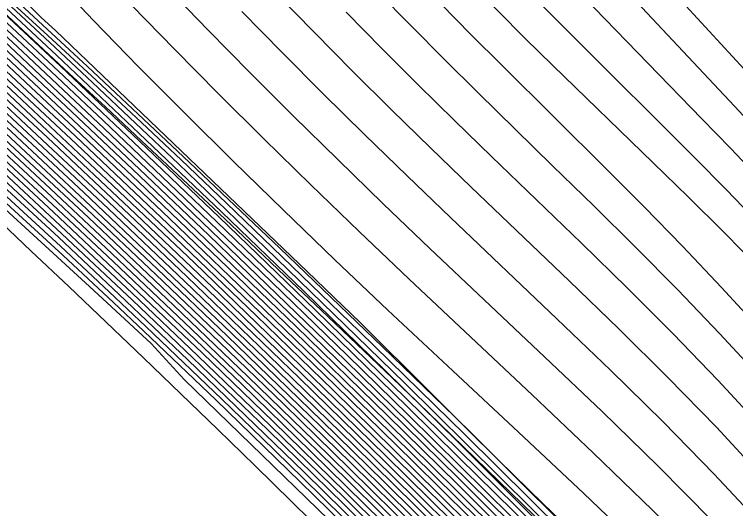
# Model space of a CAD drawing. Extents: x 2356077 to 2359823, y 225951 to 227822.
# Drawn here: x 2357941.69 to 2357960.47, y 226162.86 to 226175.71 of the extents above; entities that cross this region are included whole.
import ezdxf

# ---------------------------------------------------------------- set-up
doc = ezdxf.new("R2010")
doc.units = 0
for name, color, linetype in [('DTM Contours Major', 7, 'Continuous'), ('DTM Contours Minor', 7, 'Continuous'), ('Exist DTM Breakline', 7, 'Continuous'), ('Exist DTM Breakline Underwater', 7, 'Continuous')]:
    doc.layers.add(name, color=color, linetype=linetype)

msp = doc.modelspace()

# ---------------------------------------------------------------- linework, layer by layer
at = {"layer": 'DTM Contours Major'}
for points in [[(2357890.038, 226221.718), (2357910.684, 226201.993), (2357915.699, 226197.414), (2357918.845, 226194.595), (2357921.75, 226192.022), (2357924.427, 226189.669), (2357926.84, 226187.575), (2357931.271, 226183.772), (2357932.672, 226182.467), (2357934.07, 226181.191), (2357935.359, 226180.029), (2357936.58, 226178.922), (2357938.845, 226176.847), (2357941.105, 226174.755), (2357943.249, 226172.75), (2357945.722, 226170.406), (2357948.201, 226168.029), (2357950.088, 226166.2), (2357952.056, 226164.275), (2357954.343, 226162.016), (2357956.722, 226159.641), (2357957.922, 226158.433), (2357959.974, 226156.347), (2357961.675, 226154.6)], [(2357904.086, 226210.5), (2357906.851, 226207.403), (2357909.576, 226204.646), (2357920.404, 226194.302), (2357922.714, 226192.127), (2357924.258, 226190.769), (2357929.762, 226186.045), (2357931.049, 226184.927), (2357932.688, 226183.395), (2357935.595, 226180.756), (2357936.962, 226179.506), (2357939.536, 226177.131), (2357941.901, 226174.924), (2357944, 226172.947), (2357945.921, 226171.121), (2357947.848, 226169.273), (2357950.354, 226166.847), (2357951.952, 226165.287), (2357954.626, 226162.656), (2357956.021, 226161.273), (2357957.43, 226159.868), (2357958.839, 226158.456), (2357960.904, 226156.366), (2357962.907, 226154.316)], [(2357901.277, 226209.449), (2357910.519, 226200.862), (2357914.334, 226197.508), (2357918.08, 226194.199), (2357921.655, 226191.075), (2357925.005, 226188.171), (2357931.254, 226182.809), (2357932.454, 226181.728), (2357933.561, 226180.701), (2357934.761, 226179.631), (2357936.963, 226177.646), (2357938.955, 226175.83), (2357940.799, 226174.132), (2357942.546, 226172.506), (2357944.829, 226170.356), (2357946.952, 226168.331), (2357949.107, 226166.252), (2357951.342, 226164.072), (2357953.063, 226162.375), (2357955.022, 226160.425), (2357957.033, 226158.4), (2357959.065, 226156.329), (2357961.095, 226154.233)], [(2357958.039, 226154.527), (2357956.32, 226156.317), (2357954.311, 226158.383), (2357952.584, 226160.133), (2357951.408, 226161.311), (2357950.259, 226162.45), (2357949.132, 226163.555), (2357946.929, 226165.689), (2357945.06, 226167.47), (2357944.27, 226168.216), (2357942.948, 226169.451), (2357938.312, 226173.691), (2357936.565, 226175.261), (2357933.978, 226177.548), (2357931.513, 226179.703), (2357925.353, 226185.031), (2357919.05, 226190.447), (2357912.34, 226196.202), (2357905.625, 226201.971), (2357899.307, 226207.427)], [(2357904.346, 226204.087), (2357909.865, 226199.284), (2357915.51, 226194.413), (2357926.119, 226185.296), (2357930.556, 226181.463), (2357931.624, 226180.534), (2357932.798, 226179.52), (2357933.553, 226178.844), (2357935.3, 226177.301), (2357937.601, 226175.243), (2357938.993, 226173.984), (2357940.298, 226172.793), (2357941.538, 226171.651), (2357942.707, 226170.564), (2357944.755, 226168.638), (2357946.581, 226166.898), (2357948.424, 226165.123), (2357950.31, 226163.285), (2357952.23, 226161.389), (2357954.03, 226159.586), (2357955.909, 226157.678), (2357957.218, 226156.334), (2357958.563, 226154.942), (2357959.921, 226153.525)], [(2357970.258, 226168.833), (2357967.383, 226171.485), (2357964.473, 226174.208), (2357961.046, 226177.452), (2357955.188, 226183.047), (2357952.881, 226185.241), (2357950.633, 226187.359), (2357948.596, 226189.244), (2357946.922, 226190.743), (2357945.762, 226191.7), (2357945.268, 226191.961), (2357945.551, 226191.409), (2357946.519, 226190.151), (2357948.013, 226188.359), (2357949.876, 226186.204), (2357951.949, 226183.858), (2357954.075, 226181.491), (2357956.132, 226179.234), (2357960.691, 226174.29), (2357963.184, 226171.558), (2357965.716, 226168.727), (2357968.194, 226165.872), (2357970.525, 226163.07)], [(2357927.117, 226185.38), (2357931.049, 226182.006), (2357932.37, 226180.864), (2357933.138, 226180.145), (2357935.218, 226178.296), (2357937.126, 226176.583), (2357938.311, 226175.509), (2357939.447, 226174.473), (2357941.585, 226172.503), (2357943.571, 226170.648), (2357945.368, 226168.949), (2357947.132, 226167.261), (2357948.767, 226165.684), (2357950.439, 226164.056), (2357952.15, 226162.372), (2357953.72, 226160.812), (2357955.331, 226159.194), (2357956.995, 226157.504), (2357958.153, 226156.317), (2357959.328, 226155.104), (2357961.684, 226152.649)], [(2357940.558, 226176.98), (2357942.559, 226175.159), (2357943.705, 226174.102), (2357944.859, 226173.025), (2357946.026, 226171.925), (2357947.208, 226170.801), (2357948.409, 226169.651), (2357950.683, 226167.451), (2357953.407, 226164.791), (2357955.11, 226163.116), (2357956.844, 226161.399), (2357958.583, 226159.667), (2357960.297, 226157.946), (2357961.961, 226156.262), (2357963.089, 226155.11), (2357964.181, 226153.984)], [(2357945.67, 226176.401), (2357946.733, 226175.298), (2357947.827, 226174.187), (2357948.951, 226173.066), (2357950.106, 226171.933), (2357951.291, 226170.787), (2357952.506, 226169.626), (2357955.494, 226166.804), (2357956.989, 226165.38), (2357958.448, 226163.958), (2357959.846, 226162.547), (2357961.158, 226161.156), (2357962.017, 226160.192), (2357962.831, 226159.238), (2357965.208, 226156.513), (2357965.894, 226155.627), (2357966.069, 226154.779), (2357966.973, 226153.32)], [(2357952.782, 226175.993), (2357953.58, 226175.183), (2357954.376, 226174.386), (2357957.103, 226171.689), (2357958.087, 226170.703), (2357959.086, 226169.681), (2357960.102, 226168.61), (2357961.137, 226167.48), (2357962.693, 226165.69), (2357964.253, 226163.779), (2357965.777, 226161.864), (2357969.083, 226158.074), (2357970.741, 226156.05)]]:
    msp.add_lwpolyline(points, dxfattribs=at)
at = {"layer": 'DTM Contours Minor'}
for points in [[(2357905.797, 226217.743), (2357910.499, 226211.91), (2357919.91, 226200.215), (2357924.076, 226195.051), (2357928.001, 226190.218), (2357929.306, 226188.631), (2357930.071, 226187.714), (2357930.747, 226186.916), (2357931.378, 226186.186), (2357931.983, 226185.505), (2357932.579, 226184.853), (2357933.184, 226184.212), (2357933.817, 226183.562), (2357934.835, 226182.549), (2357935.962, 226181.465), (2357941.017, 226176.743), (2357943.59, 226174.352), (2357946.08, 226172.014), (2357948.596, 226169.628), (2357951.269, 226167.069), (2357953.155, 226165.243), (2357961.916, 226156.546), (2357963.098, 226155.314), (2357964.274, 226154.062)], [(2357901.79, 226211.447), (2357916.526, 226197.369), (2357919.802, 226194.36), (2357921.977, 226192.428), (2357924.029, 226190.62), (2357925.968, 226188.919), (2357927.768, 226187.365), (2357931.119, 226184.485), (2357932.678, 226183.027), (2357935.514, 226180.456), (2357936.824, 226179.26), (2357939.267, 226177.011), (2357941.251, 226175.167), (2357943.143, 226173.392), (2357944.944, 226171.689), (2357946.748, 226169.967), (2357949.118, 226167.684), (2357951.407, 226165.454), (2357953.239, 226163.655), (2357955.823, 226161.094), (2357957.144, 226159.775), (2357958.464, 226158.449), (2357960.525, 226156.362), (2357962.759, 226154.073)], [(2357959.572, 226153.316), (2357958.087, 226154.868), (2357956.618, 226156.389), (2357954.706, 226158.349), (2357952.823, 226160.253), (2357951.309, 226161.762), (2357950.266, 226162.792), (2357949.234, 226163.803), (2357948.212, 226164.796), (2357946.2, 226166.731), (2357944.414, 226168.429), (2357942.832, 226169.914), (2357941.508, 226171.135), (2357938.626, 226173.771), (2357937.067, 226175.177), (2357934.609, 226177.36), (2357932.322, 226179.368), (2357930.622, 226180.848), (2357925.586, 226185.197), (2357913.577, 226195.509), (2357907.3, 226200.912), (2357895.282, 226211.322)], [(2357902.592, 226211.153), (2357905.702, 226208.028), (2357918.493, 226195.809), (2357921.254, 226193.248), (2357923.106, 226191.611), (2357924.87, 226190.062), (2357926.547, 226188.609), (2357929.609, 226185.981), (2357931.081, 226184.709), (2357932.684, 226183.211), (2357935.554, 226180.608), (2357936.894, 226179.384), (2357939.401, 226177.071), (2357941.897, 226174.744), (2357944.025, 226172.74), (2357945.885, 226170.971), (2357947.751, 226169.182), (2357950.305, 226166.712), (2357951.986, 226165.071), (2357954.577, 226162.523), (2357957.287, 226159.835), (2357958.645, 226158.477), (2357960.697, 226156.413), (2357962.8, 226154.273)], [(2357926.92, 226210.207), (2357928.368, 226208.449), (2357930.205, 226206.288), (2357932.292, 226203.868), (2357937.183, 226198.22), (2357938.525, 226196.664), (2357941.194, 226193.553), (2357946.387, 226187.488), (2357948.83, 226184.656), (2357951.115, 226182.042), (2357953.201, 226179.706), (2357953.839, 226179.006), (2357954.456, 226178.339), (2357955.641, 226177.076), (2357956.792, 226175.874), (2357959.589, 226172.998), (2357960.33, 226172.229), (2357961.098, 226171.421), (2357963.031, 226169.341), (2357965.062, 226167.064), (2357967.106, 226164.655), (2357969.076, 226162.177), (2357970.887, 226159.695)], [(2357900.45, 226209.928), (2357909.344, 226201.666), (2357913.355, 226198.148), (2357917.29, 226194.677), (2357921.068, 226191.382), (2357924.626, 226188.301), (2357931.236, 226182.628), (2357932.432, 226181.56), (2357933.47, 226180.594), (2357934.65, 226179.544), (2357936.813, 226177.598), (2357938.828, 226175.764), (2357940.744, 226174.001), (2357942.553, 226172.32), (2357944.125, 226170.842), (2357946.187, 226168.884), (2357948.293, 226166.86), (2357950.556, 226164.661), (2357952.118, 226163.127), (2357953.972, 226161.291), (2357955.884, 226159.376), (2357957.839, 226157.393), (2357959.931, 226155.246), (2357962.023, 226153.074)], [(2357902.123, 226208.952), (2357906.889, 226204.515), (2357911.688, 226200.064), (2357915.309, 226196.872), (2357918.863, 226193.726), (2357922.237, 226190.773), (2357925.383, 226188.042), (2357931.264, 226182.996), (2357932.479, 226181.893), (2357933.652, 226180.808), (2357934.87, 226179.719), (2357937.11, 226177.696), (2357939.081, 226175.896), (2357940.854, 226174.261), (2357942.541, 226172.69), (2357944.842, 226170.524), (2357947.034, 226168.432), (2357949.176, 226166.366), (2357951.352, 226164.242), (2357953.089, 226162.531), (2357955.123, 226160.507), (2357957.209, 226158.408), (2357959.246, 226156.332), (2357961.212, 226154.305)], [(2357902.998, 226208.425), (2357907.939, 226203.82), (2357912.859, 226199.264), (2357919.653, 226193.246), (2357922.823, 226190.466), (2357925.763, 226187.912), (2357931.27, 226183.186), (2357932.51, 226182.053), (2357933.743, 226180.914), (2357934.98, 226179.807), (2357936.148, 226178.753), (2357938.317, 226176.779), (2357940.07, 226175.167), (2357941.731, 226173.627), (2357944.095, 226171.41), (2357946.364, 226169.254), (2357948.557, 226167.145), (2357950.646, 226165.115), (2357952.093, 226163.695), (2357954.16, 226161.65), (2357956.302, 226159.509), (2357958.473, 226157.311), (2357960.379, 226155.358), (2357962.275, 226153.395)], [(2357903.575, 226208.194), (2357908.772, 226203.342), (2357913.923, 226198.567), (2357917.198, 226195.645), (2357920.383, 226192.826), (2357923.379, 226190.19), (2357926.143, 226187.782), (2357931.276, 226183.377), (2357933.847, 226181.007), (2357935.101, 226179.882), (2357936.287, 226178.811), (2357938.488, 226176.803), (2357940.972, 226174.514), (2357943.302, 226172.338), (2357945.647, 226170.118), (2357947.981, 226167.881), (2357949.989, 226165.935), (2357952.082, 226163.887), (2357954.222, 226161.772), (2357956.441, 226159.553), (2357957.564, 226158.421), (2357959.609, 226156.34), (2357961.444, 226154.451)], [(2357953.057, 226159.481), (2357946.107, 226166.215), (2357945.25, 226167.153), (2357943.643, 226168.632), (2357940.284, 226171.704), (2357938.37, 226173.43), (2357936.289, 226175.291), (2357933.534, 226177.73), (2357931.048, 226179.907), (2357925.222, 226184.959), (2357918.616, 226190.644), (2357904.721, 226202.567), (2357898.262, 226208.131)], [(2357927.443, 226208.098), (2357935.933, 226198.22), (2357939.455, 226194.102), (2357944.158, 226188.574), (2357946.395, 226185.956), (2357948.527, 226183.487), (2357950.531, 226181.205), (2357952.385, 226179.149), (2357953.071, 226178.408), (2357953.735, 226177.701), (2357954.383, 226177.022), (2357955.02, 226176.364), (2357955.651, 226175.722), (2357957.038, 226174.334), (2357958.59, 226172.794), (2357959.395, 226171.989), (2357960.227, 226171.146), (2357961.09, 226170.256), (2357962.895, 226168.334), (2357964.772, 226166.233), (2357966.65, 226163.999), (2357968.456, 226161.678), (2357970.121, 226159.316)], [(2357904.147, 226207.919), (2357909.472, 226202.941), (2357914.744, 226198.101), (2357918.051, 226195.109), (2357923.876, 226189.97), (2357926.508, 226187.665), (2357931.266, 226183.581), (2357932.599, 226182.347), (2357933.951, 226181.106), (2357935.225, 226179.96), (2357936.43, 226178.868), (2357938.666, 226176.825), (2357941.039, 226174.633), (2357943.276, 226172.542), (2357945.685, 226170.261), (2357948.091, 226167.955), (2357950.039, 226166.067), (2357952.07, 226164.08), (2357954.282, 226161.894), (2357956.581, 226159.597), (2357957.742, 226158.428), (2357959.791, 226156.343), (2357961.56, 226154.524)], [(2357901.909, 226207.724), (2357905.79, 226204.104), (2357910.391, 226200.092), (2357914.879, 226196.152), (2357919.272, 226192.337), (2357923.454, 226188.727), (2357927.34, 226185.385), (2357931.118, 226182.143), (2357932.382, 226181.041), (2357933.213, 226180.264), (2357935.357, 226178.356), (2357937.305, 226176.603), (2357939.536, 226174.572), (2357941.601, 226172.667), (2357943.531, 226170.864), (2357945.401, 226169.096), (2357947.238, 226167.339), (2357949.646, 226165.009), (2357951.299, 226163.392), (2357952.957, 226161.754), (2357954.62, 226160.094), (2357956.331, 226158.367), (2357958.336, 226156.318), (2357960.627, 226153.948)], [(2357926.681, 226207.697), (2357932.045, 226201.349), (2357941.808, 226189.781), (2357943.782, 226187.454), (2357945.747, 226185.157), (2357947.674, 226182.935), (2357949.533, 226180.834), (2357951.293, 226178.899), (2357952.065, 226178.074), (2357952.816, 226177.287), (2357953.549, 226176.531), (2357954.272, 226175.8), (2357954.988, 226175.086), (2357955.705, 226174.383), (2357958.323, 226171.853), (2357959.229, 226170.969), (2357960.159, 226170.046), (2357961.116, 226169.073), (2357962.806, 226167.288), (2357964.533, 226165.352), (2357966.243, 226163.291), (2357967.88, 226161.129), (2357969.426, 226158.882), (2357971.541, 226156.457)], [(2357902.884, 226207.103), (2357906.979, 226203.288), (2357911.384, 226199.439), (2357915.69, 226195.654), (2357919.877, 226192.013), (2357923.849, 226188.58), (2357931.17, 226182.293), (2357932.397, 226181.216), (2357933.291, 226180.38), (2357935.494, 226178.418), (2357937.48, 226176.628), (2357939.624, 226174.672), (2357941.619, 226172.83), (2357943.494, 226171.078), (2357945.434, 226169.243), (2357947.344, 226167.416), (2357949.695, 226165.142), (2357951.31, 226163.562), (2357952.983, 226161.909), (2357954.72, 226160.177), (2357956.506, 226158.375), (2357958.519, 226156.32), (2357960.744, 226154.019)], [(2357959.455, 226153.247), (2357957.918, 226154.853), (2357956.398, 226156.429), (2357954.499, 226158.375), (2357952.852, 226160.041), (2357951.352, 226161.54), (2357950.269, 226162.611), (2357949.198, 226163.661), (2357948.139, 226164.69), (2357947.09, 226165.703), (2357945.109, 226167.595), (2357944.154, 226168.498), (2357942.891, 226169.682), (2357939.981, 226172.348), (2357938.483, 226173.718), (2357936.842, 226175.196), (2357934.321, 226177.43), (2357932.234, 226179.26), (2357930.703, 226180.593), (2357925.446, 226185.134), (2357919.402, 226190.327), (2357912.946, 226195.867), (2357906.452, 226201.45), (2357900.298, 226206.773)], [(2357902.207, 226206.571), (2357907.384, 226202.074), (2357912.402, 226197.689), (2357917.418, 226193.348), (2357930.842, 226181.793), (2357932.996, 226179.901), (2357935.858, 226177.355), (2357938.041, 226175.391), (2357939.269, 226174.274), (2357940.44, 226173.201), (2357941.558, 226172.168), (2357942.629, 226171.172), (2357944.214, 226169.684), (2357945.842, 226168.14), (2357947.769, 226166.291), (2357949.502, 226164.611), (2357951.274, 226162.876), (2357952.881, 226161.284), (2357954.322, 226159.843), (2357955.805, 226158.343), (2357957.784, 226156.318), (2357959.024, 226155.036), (2357960.274, 226153.736)], [(2357903.868, 226206.472), (2357908.164, 226202.475), (2357912.372, 226198.791), (2357916.494, 226195.162), (2357920.476, 226191.694), (2357924.241, 226188.436), (2357931.209, 226182.456), (2357932.413, 226181.389), (2357933.379, 226180.488), (2357934.538, 226179.458), (2357936.662, 226177.551), (2357938.701, 226175.699), (2357940.691, 226173.87), (2357942.56, 226172.133), (2357944.137, 226170.652), (2357946.128, 226168.761), (2357948.206, 226166.765), (2357950.526, 226164.51), (2357952.126, 226162.939), (2357953.909, 226161.171), (2357955.745, 226159.33), (2357957.629, 226157.42), (2357959.78, 226155.21), (2357961.938, 226152.968)], [(2357903.403, 226205.746), (2357908.391, 226201.41), (2357913.234, 226197.17), (2357918.042, 226193.004), (2357926.908, 226185.369), (2357932.359, 226180.686), (2357933.066, 226180.024), (2357936.028, 226177.387), (2357938.178, 226175.448), (2357939.358, 226174.373), (2357940.488, 226173.337), (2357941.57, 226172.336), (2357943.613, 226170.429), (2357945.335, 226168.801), (2357947.026, 226167.185), (2357948.699, 226165.571), (2357950.411, 226163.903), (2357952.161, 226162.181), (2357953.658, 226160.691), (2357955.194, 226159.148), (2357956.782, 226157.534), (2357957.969, 226156.317), (2357959.176, 226155.069), (2357960.392, 226153.806)], [(2357902.315, 226205.436), (2357908.154, 226200.369), (2357914.22, 226195.144), (2357925.751, 226185.24), (2357930.578, 226181.072), (2357933.268, 226178.724), (2357935.612, 226176.656), (2357937.263, 226175.184), (2357938.759, 226173.833), (2357941.527, 226171.301), (2357942.783, 226170.137), (2357944.764, 226168.275), (2357946.336, 226166.778), (2357948.284, 226164.903), (2357950.274, 226162.962), (2357951.284, 226161.966), (2357952.813, 226160.444), (2357954.368, 226158.877), (2357955.444, 226157.782), (2357956.825, 226156.363), (2357958.249, 226154.888), (2357959.689, 226153.386)], [(2357903.33, 226204.762), (2357909.011, 226199.825), (2357914.865, 226194.777), (2357925.931, 226185.271), (2357930.558, 226181.275), (2357932.527, 226179.56), (2357935.09, 226177.303), (2357937.439, 226175.208), (2357938.885, 226173.901), (2357941.536, 226171.474), (2357942.742, 226170.353), (2357944.758, 226168.458), (2357946.462, 226166.835), (2357948.354, 226165.013), (2357950.29, 226163.126), (2357951.271, 226162.159), (2357952.814, 226160.624), (2357954.506, 226158.92), (2357955.68, 226157.725), (2357957.023, 226156.346), (2357958.406, 226154.914), (2357959.804, 226153.455)], [(2357924.301, 226190.928), (2357929.921, 226186.105), (2357931.02, 226185.143), (2357932.687, 226183.584), (2357934.211, 226182.193), (2357935.638, 226180.9), (2357937.03, 226179.626), (2357938.379, 226178.385), (2357940.803, 226176.134), (2357942.971, 226174.102), (2357944.958, 226172.221), (2357946.947, 226170.322), (2357949.428, 226167.931), (2357951.914, 226165.51), (2357953.27, 226164.18), (2357954.68, 226162.789), (2357956.127, 226161.354), (2357957.592, 226159.891), (2357959.06, 226158.417), (2357961.151, 226156.295), (2357963.052, 226154.342)], [(2357925.795, 226189.841), (2357930.083, 226186.161), (2357930.988, 226185.362), (2357932.675, 226183.785), (2357934.255, 226182.327), (2357935.687, 226181.03), (2357937.102, 226179.738), (2357938.483, 226178.468), (2357940.864, 226176.258), (2357942.886, 226174.364), (2357944.948, 226172.414), (2357947.01, 226170.446), (2357949.538, 226168.01), (2357951.872, 226165.739), (2357953.278, 226164.36), (2357954.741, 226162.917), (2357956.244, 226161.424), (2357957.77, 226159.897), (2357959.301, 226158.353), (2357961.415, 226156.195), (2357963.191, 226154.357)], [(2357927.196, 226189.089), (2357928.019, 226188.268), (2357928.566, 226187.854), (2357930.417, 226186.267), (2357930.901, 226185.82), (2357935.886, 226181.159), (2357937.32, 226179.844), (2357938.74, 226178.552), (2357940.971, 226176.502), (2357942.613, 226174.977), (2357943.725, 226173.935), (2357944.838, 226172.885), (2357945.956, 226171.823), (2357948.229, 226169.642), (2357950.599, 226167.343), (2357951.853, 226166.116), (2357953.469, 226164.526), (2357955.173, 226162.84), (2357956.946, 226161.076), (2357958.768, 226159.251), (2357960.619, 226157.385), (2357962.478, 226155.495), (2357964.176, 226153.756)], [(2357927.193, 226188.837), (2357930.248, 226186.216), (2357930.948, 226185.588), (2357934.3, 226182.454), (2357937.193, 226179.82), (2357938.603, 226178.527), (2357940.933, 226176.373), (2357942.792, 226174.637), (2357944.938, 226172.614), (2357947.079, 226170.576), (2357949.226, 226168.51), (2357951.342, 226166.451), (2357953.214, 226164.611), (2357954.705, 226163.129), (2357956.238, 226161.59), (2357957.795, 226160.006), (2357959.362, 226158.389), (2357961.854, 226155.893), (2357967.224, 226150.256)], [(2357927.136, 226187.517), (2357931.219, 226184.012), (2357932.678, 226182.65), (2357934.11, 226181.343), (2357935.429, 226180.152), (2357936.68, 226179.015), (2357938.998, 226176.888), (2357941.164, 226174.881), (2357943.221, 226172.956), (2357944.917, 226171.353), (2357947.465, 226168.918), (2357949.527, 226166.925), (2357951.395, 226165.104), (2357953.203, 226163.326), (2357955.625, 226160.923), (2357956.861, 226159.686), (2357958.099, 226158.44), (2357960.153, 226156.355), (2357961.784, 226154.68), (2357964.225, 226152.148)], [(2357927.443, 226187.448), (2357931.165, 226184.253), (2357932.675, 226182.841), (2357934.126, 226181.522), (2357935.472, 226180.304), (2357936.753, 226179.137), (2357939.133, 226176.949), (2357941.209, 226175.023), (2357943.185, 226173.172), (2357944.932, 226171.52), (2357946.681, 226169.851), (2357949.019, 226167.599), (2357951.402, 226165.278), (2357953.222, 226163.489), (2357955.724, 226161.008), (2357957.001, 226159.731), (2357958.279, 226158.446), (2357960.335, 226156.36), (2357962.672, 226153.959)], [(2357926.312, 226185.316), (2357931.768, 226180.6), (2357932.863, 226179.649), (2357933.688, 226178.911), (2357935.496, 226177.31), (2357937.754, 226175.287), (2357939.088, 226174.079), (2357940.348, 226172.927), (2357941.542, 226171.826), (2357942.677, 226170.77), (2357944.262, 226169.283), (2357946.211, 226167.43), (2357947.589, 226166.108), (2357949.408, 226164.345), (2357951.265, 226162.524), (2357952.84, 226160.962), (2357954.782, 226159.01), (2357956.132, 226157.637), (2357957.409, 226156.326), (2357958.718, 226154.972), (2357960.039, 226153.595)], [(2357926.509, 226185.335), (2357930.692, 226181.726), (2357931.875, 226180.698), (2357932.929, 226179.776), (2357933.819, 226178.981), (2357935.681, 226177.329), (2357937.9, 226175.336), (2357939.179, 226174.176), (2357940.393, 226173.064), (2357941.549, 226171.998), (2357942.651, 226170.973), (2357944.236, 226169.485), (2357946.296, 226167.528), (2357948.562, 226165.346), (2357950.357, 226163.597), (2357952.187, 226161.793), (2357954.223, 226159.758), (2357955.628, 226158.337), (2357957.597, 226156.321), (2357958.871, 226155.003), (2357960.156, 226153.666)], [(2357941.749, 226176.26), (2357942.387, 226175.628), (2357942.756, 226175.291), (2357949.311, 226169.021), (2357950.688, 226167.699), (2357954.296, 226164.118), (2357955.458, 226162.981), (2357957.588, 226160.938), (2357959.986, 226158.664), (2357960.725, 226157.952), (2357961.443, 226157.246), (2357962.146, 226156.533), (2357962.875, 226155.769), (2357963.615, 226154.966), (2357964.645, 226153.817)], [(2357948.494, 226176.267), (2357949.489, 226175.246), (2357950.492, 226174.235), (2357951.506, 226173.231), (2357952.534, 226172.228), (2357953.579, 226171.22), (2357956.135, 226168.779), (2357957.425, 226167.532), (2357958.705, 226166.264), (2357959.966, 226164.972), (2357961.193, 226163.653), (2357962.348, 226162.339), (2357964.533, 226159.689), (2357966.764, 226157.131), (2357967.828, 226155.816), (2357968.067, 226154.664), (2357968.373, 226153.481)], [(2357951.14, 226176.305), (2357952.016, 226175.411), (2357952.888, 226174.535), (2357953.761, 226173.67), (2357955.701, 226171.776), (2357956.775, 226170.73), (2357957.86, 226169.659), (2357958.956, 226168.554), (2357960.059, 226167.405), (2357961.168, 226166.203), (2357962.598, 226164.567), (2357964.008, 226162.848), (2357965.378, 226161.121), (2357968.311, 226157.758), (2357969.769, 226155.977), (2357970.408, 226152.899)], [(2357943.261, 226176.061), (2357943.75, 226175.553), (2357944.923, 226174.35), (2357946.139, 226173.126), (2357947.396, 226171.881), (2357948.694, 226170.616), (2357950.033, 226169.329), (2357951.412, 226168.022), (2357953.102, 226166.439), (2357954.811, 226164.845), (2357956.502, 226163.259), (2357958.138, 226161.701), (2357959.681, 226160.189), (2357961.094, 226158.742), (2357961.642, 226158.157), (2357962.164, 226157.584), (2357963.16, 226156.459), (2357963.638, 226155.911), (2357964.064, 226155.353), (2357964.768, 226154.468)], [(2357957.754, 226176.182), (2357960.436, 226173.325), (2357961.132, 226172.578), (2357963.279, 226170.236), (2357965.509, 226167.733), (2357967.73, 226165.139), (2357969.85, 226162.525), (2357971.779, 226159.964)], [(2357944.748, 226175.943), (2357945.853, 226174.805), (2357946.998, 226173.648), (2357948.183, 226172.471), (2357949.406, 226171.275), (2357950.668, 226170.06), (2357951.967, 226168.825), (2357955.166, 226165.819), (2357956.76, 226164.312), (2357958.306, 226162.821), (2357959.771, 226161.361), (2357961.121, 226159.947), (2357961.828, 226159.167), (2357962.521, 226158.393), (2357964.425, 226156.21), (2357964.933, 226155.499), (2357965.223, 226154.856), (2357966.032, 226153.683)], [(2357947.612, 226175.787), (2357948.657, 226174.72), (2357949.721, 226173.653), (2357950.806, 226172.584), (2357951.913, 226171.509), (2357953.044, 226170.425), (2357955.816, 226167.794), (2357957.209, 226166.457), (2357958.58, 226165.11), (2357959.912, 226163.755), (2357961.184, 226162.394), (2357962.193, 226161.251), (2357963.147, 226160.107), (2357964.098, 226158.987), (2357965.987, 226156.82), (2357966.86, 226155.727), (2357967.063, 226154.745), (2357967.437, 226153.778)], [(2357950.323, 226175.767), (2357951.262, 226174.815), (2357952.205, 226173.876), (2357953.154, 226172.944), (2357954.114, 226172.012), (2357956.455, 226169.757), (2357957.641, 226168.6), (2357958.83, 226167.413), (2357960.013, 226166.191), (2357961.186, 226164.925), (2357962.481, 226163.447), (2357963.738, 226161.92), (2357964.959, 226160.401), (2357967.538, 226157.444), (2357968.798, 226155.899), (2357969.361, 226153.185)]]:
    msp.add_lwpolyline(points, dxfattribs=at)
at = {"layer": 'Exist DTM Breakline'}
for points in [[(2357739.379, 226441.004), (2357819.613, 226359.102), (2357890.87, 226277.588), (2357993.999, 226180.096), (2358102.764, 226183.23), (2358191.473, 226205.9), (2358275.273, 226131.78), (2358421.38, 226152.319), (2358505.025, 226137.402), (2358547.118, 226053.573)], [(2357719.555, 226395.117), (2357791.559, 226318.918), (2357850.785, 226251.619), (2357976.144, 226133.407), (2357988.46, 226117.463)]]:
    msp.add_spline(points, degree=3, dxfattribs=at)
at = {"layer": 'Exist DTM Breakline Underwater'}
for points in [[(2357739.428, 226434.309), (2357811.723, 226357.465), (2357885.724, 226276.345), (2357991.789, 226172.502), (2358103.028, 226173.66), (2358191.056, 226197.408), (2358272.648, 226122.63), (2358421.22, 226141.688), (2358498.765, 226117.394), (2358527.12, 226046.782)], [(2357722.365, 226399.093), (2357796.501, 226325.142), (2357855.427, 226255.408), (2357974.836, 226142.381), (2357994.862, 226118.943)]]:
    msp.add_spline(points, degree=3, dxfattribs=at)

doc.saveas('drawing.dxf')
